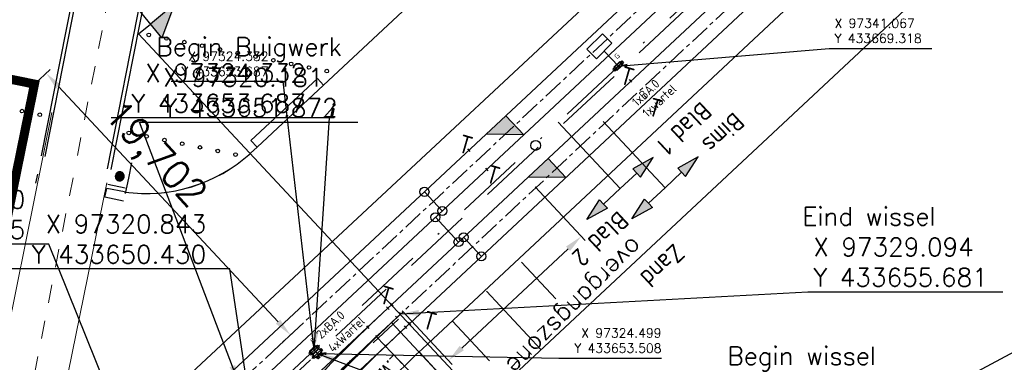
# Model space of a CAD drawing. Header units: millimetres. Extents: x 96940 to 101272, y 432237 to 434659.
# Tile 361 of 398: x 97308 to 97362, y 433653 to 433672. Entities that reach past the tile are written whole.
import ezdxf
from ezdxf.enums import TextEntityAlignment as Align

# ---------------------------------------------------------------- set-up
doc = ezdxf.new("R2010")
doc.units = ezdxf.units.MM
for name, pattern in [('ACAD_ISO10W100', [18, 12, -3, 0, -3]), ('CENTER', [35.22502212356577, 22.01563882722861, -4.403127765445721, 4.403127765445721, -4.403127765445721]), ('DASHDOT', [25.4, 12.7, -6.35, 0, -6.35]), ('DASHED', [19.049999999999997, 12.7, -6.35]), ('dSV_MARKERING_1_1', [2, 1, -1])]:
    doc.linetypes.add(name, pattern=pattern)
for name, color, linetype in [('_R+B WARMTE2-2', 7, 'Continuous'), ('_R+B WARMTE2-5', 211, 'DASHED'), ('NW_BAND_INRIT', 8, 'Continuous'), ('Ondergrond_Nieuw_IP', 8, 'Continuous'), ('R_BL_T_N_MAST', 7, 'Continuous'), ('R_BN_N_Kabels_en_leidingen_maatvoering', 1, 'Continuous'), ('R_BN_T_N_Constructiecodes', 7, 'Continuous'), ('R_BN_T_N_Constructiecodes_Kokers', 7, 'Continuous'), ('R_BN_T_N_Constructielijn', 7, 'Continuous'), ('R_BN_T_N_Hartspoor', 1, 'CENTER'), ('R_BN_T_N_HOOGTELIJN', 7, 'Continuous'), ('R_BN_T_N_Kokersysteem Groene Deksel', 7, 'Continuous'), ('R_BN_T_N_Kokersysteem trekput BA.0', 7, 'Continuous'), ('R_BN_T_N_Kokersysteem_Coordinaten', 1, 'Continuous'), ('R_BN_T_N_Kokersysteem_laagspanning', 2, 'DASHED'), ('R_BN_T_N_kokersysteem_maatvoering', 7, 'Continuous'), ('R_BN_T_N_Kokersysteem_signaal', 2, 'DASHDOT'), ('R_BN_T_N_Legplan_maatvoering', 1, 'Continuous'), ('R_BN_T_N_Retourstroomkabels', 2, 'Continuous'), ('R_BN_T_N_Spoor', 3, 'Continuous'), ('R_BN_T_N_Thermietlassen', 7, 'Continuous'), ('R_BN_T_N_Verkanting', 7, 'Continuous'), ('R_BN_T_N_Verkanting_Maatvoering', 7, 'Continuous'), ('R_BN_T_N_Verticaal alignement', 7, 'Continuous'), ('TWL Advies', 2, 'Continuous')]:
    doc.layers.add(name, color=color, linetype=linetype)
for name, color, linetype, lineweight in [('GBK_verhard', 8, 'Continuous', 9), ('R_BN_T_N_Coordinaten', 7, 'Continuous', 25), ('R_BN_T_N_Kokersysteem_wartel', 7, 'Continuous', 35), ('R_BN_T_N_Las', 3, 'Continuous', 25)]:
    doc.layers.add(name, color=color, linetype=linetype, lineweight=lineweight)
doc.styles.add('ii', font='timesbi.ttf', dxfattribs={"height": 0.4})
doc.styles.add('ISO', font='iso.shx')
doc.styles.add('ISOCP', font='isocp.shx')
doc.styles.add('SIMPLEX', font='simplex.shx', dxfattribs={"width": 0.8})
doc.styles.get("Standard").update_dxf_attribs({"font": 'romans.shx'})
doc.dimstyles.new('RET 1-500', dxfattribs={"dimtxt": 1, "dimasz": 1, "dimexe": 0.3, "dimexo": 0, "dimgap": 0.3, "dimtad": 1, "dimdec": 3, "dimzin": 1, "dimtxsty": 'Standard', "dimcen": 0, "dimclrd": 1, "dimclre": 1, "dimclrt": 7, "dimaunit": 2, "dimadec": 4, "dimazin": 0, "dimtfac": 1, "dimtdec": 3, "dimtofl": 0, "dimtmove": 0, "dimatfit": 0, "dimfxl": 1, "dimarcsym": 0})

# ---------------------------------------------------------------- blocks, each defined once
blk = doc.blocks.new('inrit')
at = {"ltscale": 0.075, "style": 'ii'}
blk.add_text('i', height=0.4, rotation=9.955786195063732, dxfattribs=at).set_placement((-0.06070150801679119, -0.2092816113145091))
blk = doc.blocks.new('*D42')
at = {"layer": 'Defpoints', "color": 0, "transparency": 16777216}
for p in [(97336.48699855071, 433662.6715632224), (97339.03187324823, 433659.9468679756), (97329.17876471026, 433655.8456477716)]:
    blk.add_point(p, dxfattribs=at)
at = {"layer": 'R_BN_T_N_Verkanting_Maatvoering', "color": 1, "lineweight": -2, "transparency": 16777216}
for p, q in [((97336.48699855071, 433662.6715632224), (97339.2366472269, 433659.7276246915)), ((97332.45445035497, 433653.8035324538), (97338.30106230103, 433659.2642880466)), ((97329.17876471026, 433655.8456477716), (97331.92841338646, 433652.9017092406))]:
    blk.add_line(p, q, dxfattribs=at)
at = {"layer": 'R_BN_T_N_Verkanting_Maatvoering', "color": 1, "transparency": 16777216}
for points in [[(97338.18729897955, 433659.3860898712), (97338.41482562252, 433659.1424862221), (97339.03187324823, 433659.9468679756)], [(97332.34068703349, 433653.9253342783), (97332.56821367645, 433653.6817306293), (97331.72363940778, 433653.1209525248)]]:
    blk.add_solid(points, dxfattribs=at)
at = {"layer": 'R_BN_T_N_Verkanting_Maatvoering', "color": 7, "transparency": 16777216, "insert": (97337.26989000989, 433654.9038230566), "char_height": 1, "attachment_point": 5, "rotation": 225.00000000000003}
blk.add_mtext('overgangszone 10m', dxfattribs=at)
blk = doc.blocks.new('*D38')
at = {"layer": '_R+B WARMTE2-2', "color": 1, "lineweight": -2, "transparency": 16777216}
for p, q in [((97308.93108598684, 433668.3239672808), (97309.790715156, 433669.1268641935)), ((97310.2540519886, 433668.1912793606), (97322.33741095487, 433655.2541168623)), ((97322.37960510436, 433653.925183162), (97323.23923427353, 433654.7280800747))]:
    blk.add_line(p, q, dxfattribs=at)
at = {"layer": '_R+B WARMTE2-2', "color": 1, "transparency": 16777216}
for points in [[(97310.37585379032, 433668.3050427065), (97310.13225018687, 433668.0775160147), (97309.57147191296, 433668.9220901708)], [(97322.4592127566, 433655.3678802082), (97322.21560915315, 433655.1403535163), (97323.01999103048, 433654.523306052)]]:
    blk.add_solid(points, dxfattribs=at)
at = {"layer": 'Defpoints', "color": 0, "transparency": 16777216}
for p in [(97308.93108598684, 433668.3239672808), (97323.01999103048, 433654.523306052), (97322.37960510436, 433653.925183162)]:
    blk.add_point(p, dxfattribs=at)
at = {"layer": '_R+B WARMTE2-2', "color": 7, "lineweight": 100, "transparency": 16777216, "insert": (97315.45670370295, 433664.3685821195), "char_height": 1.5, "attachment_point": 5, "rotation": 313.0455897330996}
blk.add_mtext('19,702', dxfattribs=at)
blk = doc.blocks.new('BA.0')
at = {"layer": 'R_BN_T_N_Kokersysteem trekput BA.0', "color": 1, "linetype": 'Continuous'}
for p, q in [((0.4085646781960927, 0), (-0.3775960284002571, 0)), ((1.227817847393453e-14, 0.1633651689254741), (-1.227817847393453e-14, -0.1633651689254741))]:
    blk.add_line(p, q, dxfattribs=at)
at = {"layer": 'R_BN_T_N_Kokersysteem trekput BA.0'}
for p, q in [((-0.3274999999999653, -0.07499999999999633), (-0.3274999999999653, 0.07499999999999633)), ((-0.3274999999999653, 0.07499999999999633), (-0.2300000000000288, 0.07499999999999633)), ((0.229999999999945, 0.1249999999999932), (-0.2299999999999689, 0.1249999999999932)), ((-0.2299999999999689, 0.1249999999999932), (-0.2299999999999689, -0.1249999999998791)), ((0.229999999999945, -0.1249999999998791), (0.229999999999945, 0.1249999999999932)), ((0.3275, 0.07499999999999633), (0.2299999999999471, 0.07499999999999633)), ((0.3275, -0.07499999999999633), (0.3275, 0.07499999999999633)), ((-0.2300000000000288, -0.07499999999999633), (-0.3274999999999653, -0.07499999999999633)), ((-0.2299999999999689, -0.1249999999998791), (0.229999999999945, -0.1249999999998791)), ((0.2299999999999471, -0.07499999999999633), (0.3275, -0.07499999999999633))]:
    blk.add_line(p, q, dxfattribs=at)
blk = doc.blocks.new('Retourstroomsymbool')
at = {"layer": 'R_BN_T_N_Retourstroomkabels', "color": 7}
blk.add_lwpolyline([(2.775557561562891e-17, 0), (1.435, 0)], dxfattribs=at)
for centre in [(0, 0), (1.435, 0)]:
    blk.add_circle(centre, 0.25, dxfattribs=at)
blk = doc.blocks.new('*U121')
at = {"layer": 'R_BN_T_N_Retourstroomkabels', "color": 7}
blk.add_lwpolyline([(2.775557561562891e-17, 0), (1.864975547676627, 0)], dxfattribs=at)
for centre in [(0, 0), (1.864975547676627, 0)]:
    blk.add_circle(centre, 0.25, dxfattribs=at)
blk = doc.blocks.new('Thermietlas')
at = {"layer": 'R_BN_T_N_Thermietlassen', "style": 'ISO'}
blk.add_text('T', height=1, dxfattribs=at).set_placement((-0.3130637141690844, -0.6105885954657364))
blk = doc.blocks.new('Las')
at = {"layer": 'R_BN_T_N_Las', "color": 7}
blk.add_line((-0.1, 0), (0.1, 0), dxfattribs=at)
blk = doc.blocks.new('Constructiecode boven')
at = {"layer": 'R_BN_T_N_Constructiecodes'}
for points in [[(-1.25, 5.312500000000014), (-1.25, 5.000000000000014), (-1.25, 4.687500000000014), (-2.5, 5.000000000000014)], [(-1.25, 5.312500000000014), (-1.25, 5.000000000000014), (-1.25, 4.687500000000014), (-2.5, 5.000000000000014)], [(-1.25, 5.312500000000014), (-1.25, 5.000000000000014), (-1.25, 4.687500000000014), (-2.5, 5.000000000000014)], [(-1.25, 5.312500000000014), (-1.25, 5.000000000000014), (-1.25, 4.687500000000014), (-2.5, 5.000000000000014)], [(1.250000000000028, 5.312499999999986), (1.250000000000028, 4.999999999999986), (1.250000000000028, 4.687499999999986), (2.500000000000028, 4.999999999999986)], [(1.250000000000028, 5.312499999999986), (1.250000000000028, 4.999999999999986), (1.250000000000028, 4.687499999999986), (2.500000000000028, 4.999999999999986)], [(1.250000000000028, 5.312499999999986), (1.250000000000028, 4.999999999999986), (1.250000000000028, 4.687499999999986), (2.500000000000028, 4.999999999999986)], [(1.250000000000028, 5.312499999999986), (1.250000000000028, 4.999999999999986), (1.250000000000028, 4.687499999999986), (2.500000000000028, 4.999999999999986)]]:
    blk.add_hatch(color=1, dxfattribs=at).paths.add_polyline_path(points)
for p, q in [((-1.25, 5.312500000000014), (-2.5, 5.000000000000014)), ((-2.5, 5.000000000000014), (-1.25, 4.687500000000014)), ((-1.25, 5.312500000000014), (-1.25, 5.000000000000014)), ((-1.25, 5.000000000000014), (0, 5.000000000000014)), ((-1.25, 5.000000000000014), (-1.25, 4.687500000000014)), ((0, 0), (0, 5.000000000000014)), ((1.250000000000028, 4.999999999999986), (2.842170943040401e-14, 5.000000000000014)), ((1.250000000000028, 5.312499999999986), (1.250000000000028, 4.999999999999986)), ((1.250000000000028, 5.312499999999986), (2.500000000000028, 4.999999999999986)), ((2.500000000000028, 4.999999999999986), (1.250000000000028, 4.687499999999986)), ((1.250000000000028, 4.999999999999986), (1.250000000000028, 4.687499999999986))]:
    blk.add_line(p, q, dxfattribs=at)
at = {"layer": 'R_BN_T_N_Constructiecodes', "style": 'ISO'}
blk.add_attdef('CONSTR.CODE', text='', height=1, dxfattribs=at).set_placement((-3.130469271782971, 5.000228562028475), align=Align.MIDDLE_RIGHT)
blk.add_attdef('CONSTR.CODE', text='', height=1, dxfattribs=at).set_placement((3, 5.000000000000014), align=Align.MIDDLE_LEFT)
blk = doc.blocks.new('Wsl_7mL')
at = {"layer": 'R_BN_T_N_Spoor'}
h = blk.add_hatch(color=256, dxfattribs=at)
edge = h.paths.add_edge_path()
edge.add_line((6.999999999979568, 0.7174999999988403), (3.108624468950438e-14, 0.7174999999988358))
edge.add_arc((0.0006011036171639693, 99.96592950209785), 99.24842950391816, 269.999652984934, 274.044086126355)
edge.add_line((6.999999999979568, 0.9646205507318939), (6.999999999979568, 0.7174999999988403))
edge = h.paths.add_edge_path()
edge.add_line((6.999999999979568, -0.7174999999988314), (6.999999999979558, -0.4738794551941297))
edge.add_arc((0.001024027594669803, 99.94111773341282), 100.6586177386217, 269.9994171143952, 273.98709643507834, ccw=False)
edge.add_line((4.867217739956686e-13, -0.7174999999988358), (6.999999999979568, -0.7174999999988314))
at = {"layer": 'R_BN_T_N_Hartspoor', "color": 7}
for p, q in [((-0.2999999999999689, 0.8174999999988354), (-0.2999999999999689, 0.6174999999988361)), ((3.108624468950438e-14, 0.8174999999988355), (3.108624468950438e-14, 0.6174999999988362)), ((2.455044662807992e-05, 0.1260000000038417), (1.888999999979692, 0.1260000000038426)), ((6.999999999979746, 0.0999999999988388), (6.999999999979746, -0.1000000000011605)), ((7.022263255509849, 0.347153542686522), (7.029292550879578, 0.2474009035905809)), ((-0.3000000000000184, -2.734225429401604e-09), (-0.3000000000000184, -0.1000000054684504)), ((-1.836909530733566e-14, -2.734225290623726e-09), (-1.836909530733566e-14, -0.1000000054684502)), ((-0.2999999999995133, -0.6174999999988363), (-0.2999999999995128, -0.8174999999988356)), ((4.867217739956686e-13, -0.6174999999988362), (4.871658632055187e-13, -0.8174999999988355))]:
    blk.add_line(p, q, dxfattribs=at)
at = {"layer": 'R_BN_T_N_Hartspoor'}
for p, q in [((0.0007394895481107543, 4.691419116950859e-19), (-0.2992605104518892, 4.691419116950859e-19)), ((3.93549528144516, 0.02934928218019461), (3.946562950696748, 0.03012919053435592))]:
    blk.add_line(p, q, dxfattribs=at)
at = {"layer": 'R_BN_T_N_Hartspoor', "linetype": 'ACAD_ISO10W100'}
for p, q in [((-2.043210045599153e-11, 0), (6.999999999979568, 4.440892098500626e-15)), ((7.029292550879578, 0.2474009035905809), (3.518999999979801, 4.019816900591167e-05))]:
    blk.add_line(p, q, dxfattribs=at)
at = {"layer": 'R_BN_T_N_Hartspoor'}
blk.add_circle((3.518999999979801, 1.77635683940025e-15), 0.02, dxfattribs=at)
blk.add_arc((0, 99.99999999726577), 100, 270, 273.9436722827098, dxfattribs=at)
at = {"layer": 'R_BN_T_N_Spoor'}
for p, q in [((0.001202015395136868, 0.7174999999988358), (-0.2987979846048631, 0.7174999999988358)), ((6.999999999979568, 0.7174999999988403), (3.108624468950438e-14, 0.7174999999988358)), ((6.999999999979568, 0.9646205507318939), (6.999999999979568, 0.7174999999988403)), ((6.999999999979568, -0.7174999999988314), (6.999999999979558, -0.4738794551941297)), ((0.002048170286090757, -0.7174999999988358), (-0.2979518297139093, -0.7174999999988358)), ((4.867217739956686e-13, -0.7174999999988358), (6.999999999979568, -0.7174999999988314))]:
    blk.add_line(p, q, dxfattribs=at)
for centre, radius, start, end in [((0.0006011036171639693, 99.96592950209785), 99.24842950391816, 269.999652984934, 274.044086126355), ((0.001024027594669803, 99.94111773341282), 100.6586177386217, 269.9994171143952, 273.9870964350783)]:
    blk.add_arc(centre, radius, start, end, dxfattribs=at)
blk = doc.blocks.new('Groene_deksel_trekput')
at = {"layer": 'R_BN_T_N_Kokersysteem Groene Deksel'}
h = blk.add_hatch(color=256, dxfattribs=at)
h.paths.add_polyline_path([(7.239164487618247e-15, 0.09499999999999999), (0.1999999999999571, 0.09499999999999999), (0.1999999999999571, 0), (0.2299999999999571, 0), (0.2299999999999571, 0.125), (9.52521643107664e-15, 0.125)])
h.paths.add_polyline_path([(7.239164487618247e-15, 0.095), (9.525216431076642e-15, 0.125), (-0.2299999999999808, 0.125), (-0.2299999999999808, 0), (-0.1999999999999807, 0), (-0.1999999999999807, 0.095)])
h.paths.add_polyline_path([(-0.1999999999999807, 0), (-0.2299999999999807, 0), (-0.2299999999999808, -0.1249999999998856), (-9.525216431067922e-15, -0.1249999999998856), (-7.239164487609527e-15, -0.09499999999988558), (-0.1999999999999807, -0.09499999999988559)])
h.paths.add_polyline_path([(-7.239164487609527e-15, -0.09499999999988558), (-9.525216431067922e-15, -0.1249999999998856), (0.2299999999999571, -0.1249999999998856), (0.2299999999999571, 0), (0.1999999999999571, 0), (0.1999999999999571, -0.09499999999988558)])
at = {"layer": 'R_BN_T_N_Kokersysteem Groene Deksel', "color": 1, "linetype": 'Continuous'}
for p, q in [((0.2683651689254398, 0), (-0.2683651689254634, 0)), ((1.244870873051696e-14, 0.1633651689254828), (-1.244870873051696e-14, -0.1633651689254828))]:
    blk.add_line(p, q, dxfattribs=at)
at = {"layer": 'R_BN_T_N_Kokersysteem Groene Deksel'}
for p, q in [((0.2299999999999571, 0.125), (-0.2299999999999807, 0.125)), ((-0.2299999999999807, 0.125), (-0.2299999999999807, -0.1249999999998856)), ((0.1999999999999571, 0.095), (-0.1999999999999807, 0.095)), ((-0.1999999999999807, 0.095), (-0.1999999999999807, -0.09499999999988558)), ((0.1999999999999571, -0.09499999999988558), (0.1999999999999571, 0.095)), ((0.2299999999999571, -0.1249999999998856), (0.2299999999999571, 0.125)), ((-0.2299999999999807, -0.1249999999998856), (0.2299999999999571, -0.1249999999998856)), ((-0.1999999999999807, -0.09499999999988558), (0.1999999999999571, -0.09499999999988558))]:
    blk.add_line(p, q, dxfattribs=at)
at = {"layer": 'R_BN_T_N_Kokersysteem Groene Deksel', "insert": (0.1922403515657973, 0.5827439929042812), "char_height": 0.275, "width": 0.6247050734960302, "attachment_point": 1}
blk.add_mtext('{\\Fisocp|c0;G}', dxfattribs=at)
blk = doc.blocks.new('Wartel')
at = {"layer": 'R_BN_T_N_Kokersysteem_wartel', "color": 0, "linetype": 'Continuous'}
for p, q in [((-0.02630855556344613, -0.08400000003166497), (-0.02630855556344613, -0.07465839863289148)), ((0.02630855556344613, -0.08400000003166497), (-0.02630855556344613, -0.08400000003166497)), ((0.02630855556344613, -0.09399999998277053), (-0.02630855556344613, -0.09399999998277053)), ((-0.02630855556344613, -0.09399999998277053), (-0.02630855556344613, -0.1123420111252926)), ((-0.01949977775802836, -0.07200011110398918), (0.01949977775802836, -0.07200011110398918)), ((-0.01949977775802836, -0.1149998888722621), (0.01949977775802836, -0.1149998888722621)), ((-0.01500000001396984, -0.08400000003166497), (-0.01500000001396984, -0.09399999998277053)), ((-0.01315433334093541, -0.07200011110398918), (-0.01315433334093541, -0.08400000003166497)), ((-0.01315433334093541, -0.1127429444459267), (-0.01315433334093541, -0.09399999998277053)), ((0.01315433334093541, -0.07200011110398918), (0.01315433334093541, -0.08400000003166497)), ((0.01315433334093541, -0.1127429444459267), (0.01315433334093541, -0.09399999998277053)), ((0.01500000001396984, -0.09399999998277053), (0.01500000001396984, -0.08400000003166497)), ((0.02630855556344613, -0.07465842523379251), (0.02630855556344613, -0.08400000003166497)), ((0.02630855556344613, -0.1123420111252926), (0.02630855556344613, -0.09399999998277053))]:
    blk.add_line(p, q, dxfattribs=at)
at = {"layer": 'R_BN_T_N_Kokersysteem_wartel', "color": 7}
for p, q in [((-0.01270000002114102, -0.1149998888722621), (-0.01270000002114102, -0.2072000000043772)), ((0.01270000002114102, -0.1149998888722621), (0.01270000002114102, -0.2072000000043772))]:
    blk.add_line(p, q, dxfattribs=at)
blk.add_circle((0, -0.2072000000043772), 0.01270000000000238, dxfattribs=at)
at = {"layer": 'R_BN_T_N_Kokersysteem_wartel', "color": 0, "linetype": 'Continuous'}
for centre, radius, start, end in [((-0.01949977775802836, -0.08205002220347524), 0.01004965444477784, 50.84549999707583, 132.6496528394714), ((-0.01949977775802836, -0.104949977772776), 0.01004965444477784, 227.3518000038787, 309.1545000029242), ((0, -0.1114624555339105), 0.03946235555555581, 70.52909999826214, 109.4714999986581), ((0, -0.07553754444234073), 0.03946235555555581, 250.5285000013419, 289.4709000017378), ((0.01949977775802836, -0.08204947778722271), 0.0100492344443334, 47.3481412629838, 129.1563999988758), ((0.01949977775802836, -0.1049505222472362), 0.0100492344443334, 230.8436000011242, 312.650300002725)]:
    blk.add_arc(centre, radius, start, end, dxfattribs=at)
blk = doc.blocks.new('NW_VERKEERSBORD')
at = {"layer": 'Ondergrond_Nieuw_IP'}
blk.add_hatch(color=256, dxfattribs=at).paths.add_polyline_path([(-0.09835135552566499, -0.2298412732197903, 1), (0.09835135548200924, 0.2298412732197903, 1)])
at = {"layer": 'Ondergrond_Nieuw_IP', "linetype": 'Continuous'}
for p, q in [((0.4596825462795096, -0.196702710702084), (0.8003816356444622, 0.5994908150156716)), ((0.1189834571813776, -0.9928962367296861), (0.4596825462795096, -0.196702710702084))]:
    blk.add_line(p, q, dxfattribs=at)
at = {"layer": 'Ondergrond_Nieuw_IP'}
blk.add_lwpolyline([(-0.09835135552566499, -0.2298412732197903, 1), (0.09835135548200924, 0.2298412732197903, 1)], format="xyb", close=True, dxfattribs=at)
blk = doc.blocks.new('dprof-rechts')
at = {"layer": 'R_BN_T_N_Verticaal alignement'}
blk.add_hatch(color=1, dxfattribs=at).paths.add_polyline_path([(0.003464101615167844, 0.0030000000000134), (3.880510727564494e-14, 0.003), (5.820766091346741e-14, 0.009)])
at = {"layer": 'R_BN_T_N_Verticaal alignement', "color": 1}
blk.add_lwpolyline([(5.820766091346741e-14, 0.009), (0.003464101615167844, 0.0030000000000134), (-0.003464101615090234, 0.003000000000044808)], close=True, dxfattribs=at)
for points in [[(5.820766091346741e-14, 0.009), (3.880510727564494e-14, 0.003)], [(0, 0), (3.880510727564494e-14, 0.003)]]:
    blk.add_lwpolyline(points, dxfattribs=at)
at = {"layer": 'R_BN_T_N_Verticaal alignement', "color": 1, "style": 'SIMPLEX', "width": 0.8}
blk.add_attdef('profiel rechts', (0.002500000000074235, 0.01024999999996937), '', height=0.003500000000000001, rotation=359.9999999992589, dxfattribs=at)
blk = doc.blocks.new('tramlus 0.75x1.20')
at = {"color": 0, "flags": 128}
blk.add_lwpolyline([(-0.375, 0), (0.375, 0), (0.375, 1.19999999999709), (-0.375, 1.19999999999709)], close=True, dxfattribs=at)

msp = doc.modelspace()

# ---------------------------------------------------------------- hatches: boundary and pattern name
at = {"layer": 'R_BN_T_N_Verkanting', "linetype": 'Continuous', "ltscale": 0.05}
h = msp.add_hatch(color=256, dxfattribs=at)
h.paths.add_polyline_path([(97335.37437525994, 433666.0623478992), (97334.82626715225, 433665.5504128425), (97335.86412646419, 433665.5379911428)])
h.paths.add_polyline_path([(97335.37437525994, 433666.0623478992), (97334.88462405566, 433666.5867046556), (97333.78840784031, 433665.5628345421), (97334.82626715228, 433665.5504128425)])
h = msp.add_hatch(color=256, dxfattribs=at)
h.paths.add_polyline_path([(97337.69058715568, 433663.7101976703), (97337.142479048, 433663.1982626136), (97338.18033835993, 433663.185840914)])
h.paths.add_polyline_path([(97337.69058715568, 433663.7101976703), (97337.2008359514, 433664.2345544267), (97336.10461973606, 433663.2106843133), (97337.14247904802, 433663.1982626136)])

# ---------------------------------------------------------------- linework, layer by layer
at = {"layer": '_R+B WARMTE2-5', "ltscale": 0.01, "const_width": 0.5, "flags": 128}
msp.add_lwpolyline([(97254.03526874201, 433679.4926475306), (97308.9310859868, 433668.3239672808), (97306.15952176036, 433654.7012938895)], dxfattribs=at)
at = {"layer": 'GBK_verhard', "color": 7}
for points in [[(97310.17, 433649.37), (97313.56, 433648.7), (97339.86, 433673.22), (97345.91, 433678.36)], [(97306.47, 433649.92), (97309.88, 433666.77)], [(97312.92, 433662.9), (97310.17, 433649.37)]]:
    msp.add_lwpolyline(points, dxfattribs=at)
at = {"layer": 'Ondergrond_Nieuw_IP'}
for p, q in [((97314.6017104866, 433691.2691766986), (97309.30607365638, 433664.3820199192)), ((97314.79794058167, 433691.2305276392), (97309.50230375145, 433664.3433708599)), ((97318.23196724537, 433690.5541691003), (97312.93633041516, 433663.6670123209)), ((97318.42819734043, 433690.5155200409), (97313.13256051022, 433663.6283632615)), ((97334.11632432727, 433676.9342931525), (97324.84227232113, 433668.2617567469)), ((97320.84202704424, 433665.2206980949), (97324.50157101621, 433668.627711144)), ((97321.18272834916, 433664.8547436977), (97324.84227232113, 433668.2617567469)), ((97324.84227232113, 433668.2617567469), (97324.50157101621, 433668.627711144)), ((97321.18272834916, 433664.8547436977), (97320.84202704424, 433665.2206980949)), ((97321.18272834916, 433664.8547436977), (97320.81991756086, 433664.5158904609)), ((97309.09010523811, 433663.3687242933), (97308.98990908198, 433662.8788664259)), ((97312.81140755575, 433662.0972122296), (97312.91160371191, 433662.587070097)), ((97313.88266678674, 433662.3884476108), (97312.91160371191, 433662.587070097)), ((97313.88266678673, 433662.3884476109), (97312.91814171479, 433662.5857328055)), ((97313.92675309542, 433662.6039850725), (97312.96388640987, 433662.8009310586)), ((97313.82724030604, 433661.890895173), (97312.81140755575, 433662.0972122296))]:
    msp.add_line(p, q, dxfattribs=at)
at = {"layer": 'Ondergrond_Nieuw_IP', "linetype": 'dSV_MARKERING_1_1', "lineweight": 13}
for p, q in [((97316.5149539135, 433690.8923483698), (97311.21931708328, 433664.0051915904)), ((97311.0525436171, 433663.1584446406), (97308.24934238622, 433648.9259522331))]:
    msp.add_line(p, q, dxfattribs=at)
at = {"layer": 'Ondergrond_Nieuw_IP', "linetype": 'Continuous'}
for p, q in [((97335.74675429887, 433658.5317090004), (97337.63290581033, 433656.5112439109)), ((97333.82185784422, 433656.9300974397), (97336.82902970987, 433653.7087837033)), ((97331.94072889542, 433655.2816016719), (97333.97797606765, 433653.0992813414)), ((97330.1032618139, 433653.5863348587), (97333.17409996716, 433650.2968211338))]:
    msp.add_line(p, q, dxfattribs=at)
at = {"layer": 'Ondergrond_Nieuw_IP', "flags": 128}
for points in [[(97315.2142697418, 433621.8637334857, -0.6928047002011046), (97313.87894784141, 433623.1763906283, -0.08302788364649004), (97329.01340979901, 433646.1020744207), (97329.00209873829, 433646.0855470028, -0.0176482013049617), (97333.649797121, 433650.7442422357), (97428.94108233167, 433739.7466291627, -0.1296920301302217), (97451.40855275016, 433751.8271555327), (97520.34062150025, 433768.360174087, -0.4142135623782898), (97523.95757748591, 433766.142601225), (97524.19080800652, 433765.1701797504, -0.4142135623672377), (97521.97323514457, 433761.5532237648), (97452.58077005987, 433744.909781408, 0.40643566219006), (97445.13021000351, 433733.1129964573, -0.40643566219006)], [(97445.13021000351, 433733.1129964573, 0.09168737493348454), (97446.51841896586, 433729.7514388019), (97450.84999999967, 433723.0600000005, -0.2247674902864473), (97453.89660733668, 433705.7824799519, -0.1611115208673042), (97437.81248759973, 433681.6103438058), (97433.48805080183, 433678.5991315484), (97425.55, 433674.985), (97422.27, 433673.8), (97408.56996719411, 433670.2899915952), (97392.38321418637, 433666.1428745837, 0.06035222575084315), (97369.96960202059, 433657.414174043), (97335.17101727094, 433638.7668453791, 0.1523987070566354), (97322.64730337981, 433626.0157057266, -0.1670134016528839), (97321.24197803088, 433624.6641575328), (97315.21426974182, 433621.8637334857)]]:
    msp.add_lwpolyline(points, format="xyb", dxfattribs=at)
at = {"layer": 'Ondergrond_Nieuw_IP', "linetype": 'Continuous'}
msp.add_lwpolyline([(97373.17857774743, 433693.8218020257), (97330.57818743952, 433654.0328914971, 0.01764820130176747), (97325.70619956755, 433649.1493760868)], format="xyb", dxfattribs=at)
at = {"layer": 'Ondergrond_Nieuw_IP'}
for centre in [(97315.22125568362, 433671.0306608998), (97316.20118038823, 433670.8312929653), (97317.18110509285, 433670.6319250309), (97318.16102979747, 433670.4325570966), (97319.14095450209, 433670.2331891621), (97320.1208792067, 433670.0338212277), (97321.10080391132, 433669.8344532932), (97322.08072861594, 433669.6350853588), (97323.06065332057, 433669.4357174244), (97324.04057802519, 433669.23634949), (97325.0205027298, 433669.0369815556), (97308.24347802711, 433666.8376296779), (97309.22340273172, 433666.6382617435), (97314.12302625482, 433665.6414220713), (97315.10295095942, 433665.4420541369), (97316.08287566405, 433665.2426862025), (97317.06280036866, 433665.043318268), (97318.04272507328, 433664.8439503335), (97319.0226497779, 433664.6445823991), (97320.00257448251, 433664.4452144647)]:
    msp.add_circle(centre, 0.1, dxfattribs=at)
for start in [262.007660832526, 262.0555924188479]:
    msp.add_arc((97315.07894034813, 433670.8603418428), 8.55636387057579, start, 312.1175330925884, dxfattribs=at)
at = {"layer": 'R_BL_T_N_MAST'}
msp.add_circle((97336.51911328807, 433664.9477466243), 0.270000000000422, dxfattribs=at)
at = {"layer": 'R_BN_T_N_Constructielijn'}
for p, q in [((97327.20099339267, 433655.0171607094), (97327.33932569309, 433654.8727163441)), ((97327.69726052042, 433654.4989665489), (97327.76642667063, 433654.4267443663)), ((97328.33185994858, 433653.8363280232), (97328.19352764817, 433653.9807723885))]:
    msp.add_line(p, q, dxfattribs=at)
at = {"layer": 'R_BN_T_N_Hartspoor', "ltscale": 0.05}
for p, q in [((97431.85304604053, 433756.1737932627), (97305.45470869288, 433638.1172655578)), ((97433.47745063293, 433753.1754564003), (97309.1477366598, 433637.0510774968))]:
    msp.add_line(p, q, dxfattribs=at)
msp.add_arc((97390.0159639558, 433589.4267819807), 90, 133.7617773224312, 160.2275186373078, dxfattribs=at)
at = {"layer": 'R_BN_T_N_HOOGTELIJN'}
for p, q in [((97390.0159639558, 433589.4267819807), (97328.58145956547, 433655.2022412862)), ((97410.76580692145, 433567.7601251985), (97327.76642667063, 433654.4267443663))]:
    msp.add_line(p, q, dxfattribs=at)
at = {"layer": 'R_BN_T_N_Kokersysteem_laagspanning', "ltscale": 0.3}
msp.add_line((97420.21288725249, 433742.8400369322), (97321.01109098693, 433650.2500002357), dxfattribs=at)
at = {"layer": 'R_BN_T_N_Kokersysteem_signaal', "color": 2, "linetype": 'DASHDOT', "ltscale": 0.3}
msp.add_line((97420.05350369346, 433743.0194718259), (97320.84264313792, 433650.4303505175), dxfattribs=at)
at = {"layer": 'R_BN_T_N_Spoor'}
for p, q in [((97416.3764787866, 433742.7004068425), (97319.32563224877, 433652.0545471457)), ((97417.35598119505, 433741.6516933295), (97320.30513736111, 433651.0058361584)), ((97328.6034761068, 433656.2045908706), (97418.57664984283, 433740.2398434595)), ((97329.58447513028, 433655.1572752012), (97419.55615204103, 433739.1911297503))]:
    msp.add_line(p, q, dxfattribs=at)
at = {"layer": 'R_BN_T_N_Verkanting', "linetype": 'Continuous', "ltscale": 0.05}
for points in [[(97333.78840784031, 433665.5628345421), (97334.88462405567, 433666.5867046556), (97335.8641264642, 433665.5379911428)], [(97336.10461973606, 433663.2106843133), (97337.20083595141, 433664.2345544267), (97338.18033835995, 433663.185840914)]]:
    msp.add_lwpolyline(points, close=True, dxfattribs=at)
at = {"layer": 'R_BN_T_N_Verkanting_Maatvoering'}
msp.add_line((97340.29677724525, 433670.1425071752), (97341.07315984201, 433669.3105996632), dxfattribs=at)
at = {"layer": 'R_BN_T_N_Verticaal alignement', "color": 1}
msp.add_lwpolyline([(97335.52657955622, 433648.7353139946), (97314.65412666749, 433671.0826029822)], dxfattribs=at)

# ---------------------------------------------------------------- block references
at = {"layer": 'NW_BAND_INRIT', "color": 8, "xscale": 1.999999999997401, "yscale": 1.999999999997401, "zscale": 1.999999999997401, "rotation": 348.6072480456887}
msp.add_blockref('inrit', (97325.36548915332, 433666.8312344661), dxfattribs=at)
at = {"layer": 'Ondergrond_Nieuw_IP', "color": 6, "rotation": 11.42911077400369}
msp.add_blockref('NW_VERKEERSBORD', (97313.6272907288, 433663.2521698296), dxfattribs=at)
at = {"layer": 'R_BN_T_N_Constructiecodes', "color": 0, "linetype": 'ByBlock'}
ref = msp.add_blockref('Constructiecode boven', (97337.75531324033, 433666.2268487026), dxfattribs=dict(at, rotation=223.0455897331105))
ref.add_attrib('CONSTR.CODE', 'Blad 1', dxfattribs={"height": 1, "rotation": 223.0455897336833, "style": 'ISO'}).set_placement((97343.45615041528, 433664.7094235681), align=Align.MIDDLE_RIGHT)
ref.add_attrib('CONSTR.CODE', 'Blad 2', dxfattribs={"height": 1, "rotation": 223.0455897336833, "style": 'ISO'}).set_placement((97341.40271910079, 433661.0371586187), align=Align.MIDDLE_LEFT)
ref = msp.add_blockref('Constructiecode boven', (97340.2296413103, 433666.2738326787), dxfattribs=dict(at, rotation=223.0455897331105))
ref.add_attrib('CONSTR.CODE', 'Bims', dxfattribs={"height": 1, "rotation": 223.0455897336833, "style": 'ISO'}).set_placement((97345.93047848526, 433664.7564075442), align=Align.MIDDLE_RIGHT)
ref.add_attrib('CONSTR.CODE', 'Zand', dxfattribs={"height": 1, "rotation": 223.0455897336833, "style": 'ISO'}).set_placement((97344.47164209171, 433659.2435643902), align=Align.MIDDLE_LEFT)
at = {"layer": 'R_BN_T_N_Constructiecodes_Kokers', "color": 0, "linetype": 'ByBlock'}
ref = msp.add_blockref('Constructiecode boven', (97337.75531324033, 433666.2268487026), dxfattribs=dict(at, rotation=223.0455897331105))
ref.add_attrib('CONSTR.CODE', 'Blad 1', dxfattribs={"layer": 'R_BN_T_N_Constructiecodes', "height": 1, "rotation": 223.0455897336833, "style": 'ISO'}).set_placement((97343.45615041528, 433664.7094235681), align=Align.MIDDLE_RIGHT)
ref.add_attrib('CONSTR.CODE', 'Blad 2', dxfattribs={"layer": 'R_BN_T_N_Constructiecodes', "height": 1, "rotation": 223.0455897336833, "style": 'ISO'}).set_placement((97341.40271910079, 433661.0371586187), align=Align.MIDDLE_LEFT)
at = {"layer": 'R_BN_T_N_Kokersysteem Groene Deksel'}
for p, rotation in [((97341.06697601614, 433669.3184938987), 43.02269489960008), ((97324.33220765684, 433653.6870072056), 43.31306138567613)]:
    msp.add_blockref('Groene_deksel_trekput', p, dxfattribs=dict(at, rotation=rotation))
at = {"layer": 'R_BN_T_N_Kokersysteem trekput BA.0', "color": 0, "linetype": 'ByBlock', "lineweight": -2, "rotation": 223.0226948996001}
msp.add_blockref('BA.0', (97341.0669760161, 433669.3184938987), dxfattribs=at)
at = {"layer": 'R_BN_T_N_Kokersysteem trekput BA.0', "color": 6, "ltscale": 0.05}
for p, rotation in [((97324.3309057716, 433653.6884010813), 43.04558973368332), ((97324.49935362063, 433653.5080507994), 223.0455897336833)]:
    msp.add_blockref('BA.0', p, dxfattribs=dict(at, rotation=rotation))
at = {"layer": 'R_BN_T_N_Kokersysteem_wartel', "color": 0, "linetype": 'ByBlock', "lineweight": -2, "ltscale": 0.05, "rotation": 43.09700976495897}
for p in [(97324.41070667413, 433653.3828355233), (97324.48294103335, 433653.4503026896), (97324.57366081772, 433653.5350353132), (97324.63206758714, 433653.5895874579)]:
    msp.add_blockref('Wartel', p, dxfattribs=at)
at = {"layer": 'R_BN_T_N_Las', "color": 0, "linetype": 'ByBlock', "lineweight": -2}
for p, rotation in [((97341.75229004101, 433668.4992980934), 133.0455897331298), ((97342.56436121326, 433667.62997191), 313.0455897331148), ((97332.84563633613, 433664.6822823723), 133.0455897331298), ((97333.82513874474, 433663.6335688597), 313.0455897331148)]:
    msp.add_blockref('Las', p, dxfattribs=dict(at, rotation=rotation))
at = {"layer": 'R_BN_T_N_Retourstroomkabels', "color": 0, "linetype": 'ByBlock', "lineweight": -2}
for name, p, rotation in [('Retourstroomsymbool', (97330.39942054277, 433662.3975075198), 313.0455897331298), ('*U121', (97331.00092395, 433660.9957415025), 313.0455897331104), ('Retourstroomsymbool', (97332.55381113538, 433659.8942173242), 313.0455782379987)]:
    msp.add_blockref(name, p, dxfattribs=dict(at, rotation=rotation))
at = {"layer": 'R_BN_T_N_Spoor', "rotation": 223.0455782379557}
msp.add_blockref('Wsl_7mL', (97328.87548074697, 433655.4768580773), dxfattribs=at)
at = {"layer": 'R_BN_T_N_Thermietlassen', "color": 0, "linetype": 'ByBlock', "rotation": 343.8}
for p in [(97341.54818850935, 433668.8709994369), (97343.10775659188, 433667.1361357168), (97332.65239877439, 433665.1120144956), (97334.1631796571, 433663.4487624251), (97328.29589421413, 433656.806115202), (97330.67287750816, 433655.4133473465)]:
    msp.add_blockref('Thermietlas', p, dxfattribs=at)
at = {"layer": 'R_BN_T_N_Verticaal alignement', "color": 1}
ref = msp.add_blockref('dprof-rechts', (97314.6541266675, 433671.0826029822), dxfattribs=dict(at, xscale=285.7142857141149, yscale=285.7142857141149, zscale=285.7142857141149, rotation=309.438551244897))
ref.add_attrib('profiel rechts', 'M', (97316.20033393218, 433674.2037613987), dxfattribs={"layer": '0', "color": 4, "height": 2.499999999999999, "rotation": 130.705130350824, "style": 'ISOCP'})
at = {"layer": 'TWL Advies', "rotation": 315.0109395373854}
msp.add_blockref('tramlus 0.75x1.20', (97339.6073785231, 433669.9832765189), dxfattribs=at)

# ---------------------------------------------------------------- texts
at = {"layer": 'R_BN_N_Kabels_en_leidingen_maatvoering', "color": 7, "char_height": 1, "attachment_point": 9}
for s, insert in [('X 97324.332\\PY 433653.687', (97323.86624509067, 433666.7680258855)), ('X 97320.843\\PY 433650.430', (97318.38034346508, 433658.4582686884))]:
    msp.add_mtext(s, dxfattribs=dict(at, insert=insert))
at = {"layer": 'R_BN_T_N_Coordinaten', "color": 7}
for s, p in [('Begin Buigwerk', (97315.64807941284, 433669.8808623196)), ('Eind wissel', (97351.20921721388, 433660.5456976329)), ('Begin wissel', (97347.07347370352, 433652.8732242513))]:
    msp.add_text(s, height=1, dxfattribs=at).set_placement(p)
at = {"layer": 'R_BN_T_N_Coordinaten', "color": 7, "char_height": 1}
for s, insert, attachment_point in [('X 97320.181\\PY 433651.872', (97316.01579165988, 433666.5268004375), 7), ('X 97316.310\\PY 433643.185', (97308.42520351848, 433659.8106888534), 9), ('X 97329.094\\PY 433655.681', (97351.80707982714, 433657.193471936), 7)]:
    msp.add_mtext(s, dxfattribs=dict(at, insert=insert, attachment_point=attachment_point))
at = {"layer": 'R_BN_T_N_Kokersysteem_Coordinaten', "color": 7, "char_height": 0.5}
for s, insert, attachment_point in [('X 97341.067\\PY 433669.318', (97352.97270361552, 433670.5880149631), 7), ('X 97324.332\\PY 433653.687', (97321.81641680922, 433668.7688707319), 9), ('X 97324.499\\PY 433653.508', (97343.4480060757, 433653.5450021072), 9)]:
    msp.add_mtext(s, dxfattribs=dict(at, insert=insert, attachment_point=attachment_point))
at = {"layer": 'R_BN_T_N_kokersysteem_maatvoering', "char_height": 0.5, "width": 0.6247050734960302, "attachment_point": 1, "rotation": 43.31306138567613}
for s, insert in [('{\\Fisocp|c0;1xBA.0\\P1xwartel}', (97341.76644026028, 433667.4270732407)), ('{\\Fisocp|c0;2xBA.0}', (97324.37901311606, 433654.6357536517)), ('{\\Fisocp|c0;4xWartel}', (97325.03555090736, 433653.8970886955))]:
    msp.add_mtext(s, dxfattribs=dict(at, insert=insert))
at = {"layer": 'R_BN_T_N_Verkanting', "color": 7, "linetype": 'Continuous', "ltscale": 0.05, "insert": (97327.83397611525, 433652.1436556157), "char_height": 0.65, "attachment_point": 5, "rotation": 223.33941}
msp.add_mtext('L.W. 39', dxfattribs=at)

# ---------------------------------------------------------------- dimensions: what is measured, and where the dimension line sits
at = {"layer": '_R+B WARMTE2-2', "color": 130, "lineweight": 100}
dim = msp.add_linear_dim(base=(97323.01999103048, 433654.523306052), p1=(97308.9310859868, 433668.3239672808), p2=(97322.37960510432, 433653.925183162), angle=313.0455897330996, dimstyle='RET 1-500', override={"dimtxt": 1.5, "dimzin": 0}, dxfattribs=at)
dim.commit()
dim.dimension.update_dxf_attribs({"geometry": '*D38', "text_midpoint": (97314.58495080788, 433663.5543616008), "dimtype": 161})
at = {"layer": 'R_BN_T_N_Verkanting_Maatvoering'}
dim = msp.add_linear_dim(base=(97339.03187324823, 433659.9468679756), p1=(97329.17876471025, 433655.8456477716), p2=(97336.48699855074, 433662.6715632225), angle=43.0455782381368, text='overgangszone <>m', dimstyle='RET 1-500', override={"dimdec": 0, "dimtmove": 2}, dxfattribs=at)
dim.commit()
dim.dimension.update_dxf_attribs({"geometry": '*D42', "text_midpoint": (97337.26989000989, 433654.9038230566), "dimtype": 161, "text_rotation": 225.0000000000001})

# ---------------------------------------------------------------- leaders
at = {"layer": 'R_BN_N_Kabels_en_leidingen_maatvoering', "color": 1, "annotation_type": 0, "has_hookline": 1}
for points, hookline_direction, text_width in [([(97324.33220765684, 433653.6870072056), (97325.16624509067, 433666.4680258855), (97324.16624509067, 433666.4680258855)], 1, 10.71428571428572), ([(97320.84264313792, 433650.4303505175), (97319.68034346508, 433658.1582686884), (97318.68034346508, 433658.1582686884)], 1, 10.71428571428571), ([(97324.49935362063, 433653.5080507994), (97340.06957431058, 433647.6573819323), (97341.06957431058, 433647.6573819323)], 0, 10.71428571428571)]:
    msp.add_leader(points, dimstyle='RET 1-500', override={"dimexe": 0, "dimzin": 0, "dimtofl": 1, "dimatfit": 2}, dxfattribs=dict(at, hookline_direction=hookline_direction, text_width=text_width))
at = {"layer": 'R_BN_T_N_Coordinaten', "annotation_type": 0, "has_hookline": 1}
for points, hookline_direction, text_width in [([(97316.3099714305, 433643.1852239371), (97309.72520351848, 433659.5106888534), (97308.72520351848, 433659.5106888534)], 1, 10.71428571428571), ([(97329.09418360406, 433655.6811272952), (97351.50707982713, 433656.8934719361)], 0, 10.42857142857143)]:
    msp.add_leader(points, dimstyle='RET 1-500', override={"dimexe": 0, "dimzin": 0, "dimtofl": 1, "dimatfit": 2}, dxfattribs=dict(at, hookline_direction=hookline_direction, text_width=text_width))
at = {"layer": 'R_BN_T_N_Kokersysteem_Coordinaten', "color": 7, "annotation_type": 0, "has_hookline": 1}
for points, hookline_direction, text_width in [([(97341.0669760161, 433669.3184938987), (97352.67270361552, 433670.2880149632)], 0, 5.357142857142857), ([(97324.33220765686, 433653.6870072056), (97322.61641680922, 433668.4688707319), (97322.11641680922, 433668.4688707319)], 1, 5.357142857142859), ([(97324.49935362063, 433653.5080507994), (97337.79086321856, 433653.2450021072)], 0, 5.357142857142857)]:
    msp.add_leader(points, dimstyle='RET 1-500', override={"dimasz": 0.5, "dimexe": 0, "dimzin": 0, "dimtofl": 1, "dimatfit": 2}, dxfattribs=dict(at, hookline_direction=hookline_direction, text_width=text_width))
at = {"layer": 'R_BN_T_N_Legplan_maatvoering', "color": 4, "annotation_type": 0, "has_hookline": 1, "hookline_direction": 0, "text_width": 10.71428571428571}
msp.add_leader([(97320.18107379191, 433651.8717465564), (97314.71579165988, 433666.2268004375), (97315.71579165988, 433666.2268004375)], dimstyle='RET 1-500', override={"dimexe": 0, "dimzin": 0, "dimtofl": 1, "dimatfit": 2}, dxfattribs=at)

doc.saveas('drawing.dxf')
